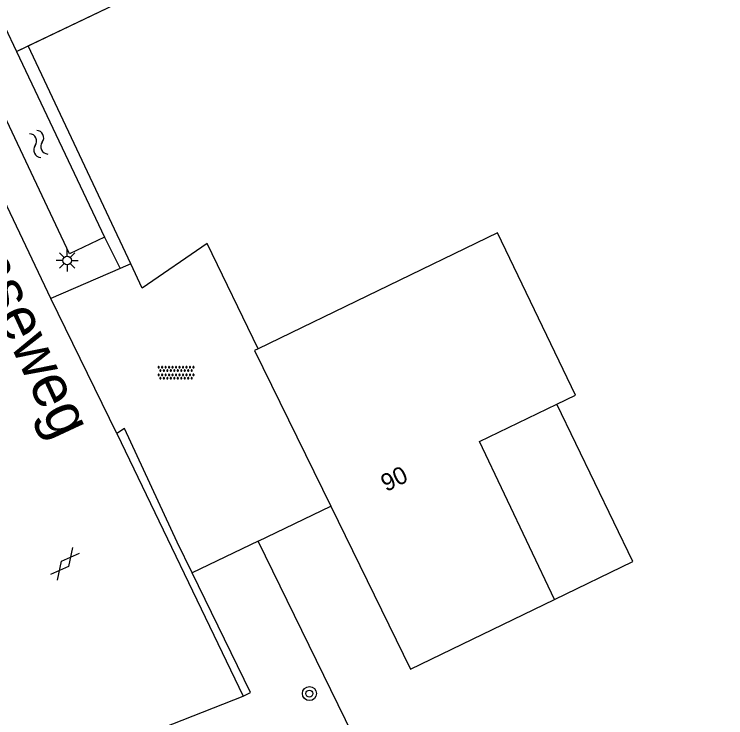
# Model space of a CAD drawing. Extents: x 125000 to 129004, y 397500 to 399008.
# Drawn here: x 125861.84 to 125902.72, y 397674.25 to 397714.66 of the extents above; entities that cross this region are included whole.
import ezdxf

# ---------------------------------------------------------------- set-up
doc = ezdxf.new("R2010")
doc.units = 0
for name, color, linetype in [('gg-afsc-hekwerk', 7, 'Continuous'), ('gg-anno-huisnummerreeks BGT', 7, 'Continuous'), ('gg-anno-openbare ruimte label', 7, 'Continuous'), ('gg-bbg-hoofdgebouw', 7, 'Continuous'), ('gg-bbg-luifel en loopbrug', 7, 'Continuous'), ('gg-knt-onverhard', 7, 'Continuous'), ('gg-knt-verharding', 7, 'Continuous'), ('gg-kntw-beschoeiing', 7, 'Continuous'), ('gg-kntw-bovenkant insteek waterloop', 7, 'Continuous'), ('gt-grn-groengrens', 7, 'Continuous'), ('gt-grn-vlakafsluiter', 7, 'Continuous'), ('gt-symb-boom', 7, 'Continuous'), ('gt-symb-gesloten verharding', 7, 'Continuous'), ('gt-symb-lichtmast', 7, 'Continuous'), ('gt-symb-overige verharding', 7, 'Continuous'), ('gt-symb-watersymbool', 7, 'Continuous'), ('gx-grn-maaiveld', 7, 'Continuous')]:
    doc.layers.add(name, color=color, linetype=linetype)

# ---------------------------------------------------------------- blocks, each defined once
blk = doc.blocks.new('gt0-LMAST')
at = {"layer": 'gt-symb-lichtmast'}
for p, q in [((-0.182, 0.173), (-0.447, 0.438)), ((-0.005, 0.246), (-0.005, 0.621)), ((0.172, 0.173), (0.437, 0.438)), ((-0.255, -0.004), (-0.63, -0.004)), ((-0.182, -0.181), (-0.447, -0.446)), ((-0.005, -0.254), (-0.005, -0.629)), ((0.437, -0.446), (0.172, -0.181)), ((0.245, -0.004), (0.62, -0.004))]:
    blk.add_line(p, q, dxfattribs=at)
blk.add_circle((-0.005, -0.004), 0.25, dxfattribs=at)
blk = doc.blocks.new('gt0-WA')
at = {"layer": 'gt-symb-watersymbool'}
for centre, start, end in [((-0.323, 0.022), 28.0725, 151.9275), ((0.427, 0.422), 208.0725, 331.9275), ((-0.323, -0.428), 28.0725, 151.9275), ((0.427, -0.028), 208.0725, 331.9275)]:
    blk.add_arc(centre, 0.425, start, end, dxfattribs=at)
blk = doc.blocks.new('gt0-BOOM')
at = {"layer": 'gt-symb-boom'}
for radius in [0.4, 0.2]:
    blk.add_circle((0, 0), radius, dxfattribs=at)
blk = doc.blocks.new('gt0-GESVH1')
at = {"layer": 'gt-symb-gesloten verharding'}
for p, q in [((-0.992, -0.261), (0.008, 0.239)), ((0.008, -0.261), (-0.992, 0.239)), ((0.008, 0.239), (1.008, -0.261)), ((1.008, 0.239), (0.008, -0.261))]:
    blk.add_line(p, q, dxfattribs=at)
blk = doc.blocks.new('gt0-OVH')
at = {"layer": 'gt-symb-overige verharding'}
for points in [[(-0.972, 0.298), (-0.967, 0.308), (-0.965, 0.319), (-0.966, 0.33), (-0.971, 0.34), (-0.978, 0.348), (-0.988, 0.353), (-0.999, 0.355), (-1.01, 0.354), (-1.02, 0.349), (-1.028, 0.342), (-1.033, 0.332), (-1.035, 0.321), (-1.034, 0.31), (-1.029, 0.3), (-1.022, 0.292), (-1.012, 0.287), (-1.001, 0.285), (-0.99, 0.286), (-0.98, 0.291)], [(-0.872, 0.106), (-0.867, 0.116), (-0.865, 0.126), (-0.866, 0.137), (-0.871, 0.147), (-0.878, 0.156), (-0.888, 0.161), (-0.899, 0.163), (-0.91, 0.162), (-0.92, 0.157), (-0.928, 0.15), (-0.933, 0.14), (-0.935, 0.129), (-0.934, 0.118), (-0.929, 0.108), (-0.922, 0.1), (-0.912, 0.095), (-0.901, 0.092), (-0.89, 0.094), (-0.88, 0.098)], [(-0.772, 0.298), (-0.767, 0.308), (-0.765, 0.319), (-0.766, 0.33), (-0.771, 0.34), (-0.778, 0.348), (-0.788, 0.353), (-0.799, 0.355), (-0.81, 0.354), (-0.82, 0.349), (-0.828, 0.342), (-0.833, 0.332), (-0.835, 0.321), (-0.834, 0.31), (-0.829, 0.3), (-0.822, 0.292), (-0.812, 0.287), (-0.801, 0.285), (-0.79, 0.286), (-0.78, 0.291)], [(-0.672, 0.106), (-0.667, 0.116), (-0.665, 0.126), (-0.666, 0.137), (-0.671, 0.147), (-0.678, 0.156), (-0.688, 0.161), (-0.699, 0.163), (-0.71, 0.162), (-0.72, 0.157), (-0.728, 0.15), (-0.733, 0.14), (-0.735, 0.129), (-0.734, 0.118), (-0.729, 0.108), (-0.722, 0.1), (-0.712, 0.095), (-0.701, 0.092), (-0.69, 0.094), (-0.68, 0.098)], [(-0.572, 0.298), (-0.567, 0.308), (-0.565, 0.319), (-0.566, 0.33), (-0.571, 0.34), (-0.578, 0.348), (-0.588, 0.353), (-0.599, 0.355), (-0.61, 0.354), (-0.62, 0.349), (-0.628, 0.342), (-0.633, 0.332), (-0.635, 0.321), (-0.634, 0.31), (-0.629, 0.3), (-0.622, 0.292), (-0.612, 0.287), (-0.601, 0.285), (-0.59, 0.286), (-0.58, 0.291)], [(-0.472, 0.106), (-0.467, 0.116), (-0.465, 0.126), (-0.466, 0.137), (-0.471, 0.147), (-0.478, 0.156), (-0.488, 0.161), (-0.499, 0.163), (-0.51, 0.162), (-0.52, 0.157), (-0.528, 0.15), (-0.533, 0.14), (-0.535, 0.129), (-0.534, 0.118), (-0.529, 0.108), (-0.522, 0.1), (-0.512, 0.095), (-0.501, 0.092), (-0.49, 0.094), (-0.48, 0.098)], [(-0.372, 0.298), (-0.367, 0.308), (-0.365, 0.319), (-0.366, 0.33), (-0.371, 0.34), (-0.378, 0.348), (-0.388, 0.353), (-0.399, 0.355), (-0.41, 0.354), (-0.42, 0.349), (-0.428, 0.342), (-0.433, 0.332), (-0.435, 0.321), (-0.434, 0.31), (-0.429, 0.3), (-0.422, 0.292), (-0.412, 0.287), (-0.401, 0.285), (-0.39, 0.286), (-0.38, 0.291)], [(-0.272, 0.106), (-0.267, 0.116), (-0.265, 0.126), (-0.266, 0.137), (-0.271, 0.147), (-0.278, 0.156), (-0.288, 0.161), (-0.299, 0.163), (-0.31, 0.162), (-0.32, 0.157), (-0.328, 0.15), (-0.333, 0.14), (-0.335, 0.129), (-0.334, 0.118), (-0.329, 0.108), (-0.322, 0.1), (-0.312, 0.095), (-0.301, 0.092), (-0.29, 0.094), (-0.28, 0.098)], [(-0.172, 0.298), (-0.167, 0.308), (-0.165, 0.319), (-0.166, 0.33), (-0.171, 0.34), (-0.178, 0.348), (-0.188, 0.353), (-0.199, 0.355), (-0.21, 0.354), (-0.22, 0.349), (-0.228, 0.342), (-0.233, 0.332), (-0.235, 0.321), (-0.234, 0.31), (-0.229, 0.3), (-0.222, 0.292), (-0.212, 0.287), (-0.201, 0.285), (-0.19, 0.286), (-0.18, 0.291)], [(-0.072, 0.106), (-0.067, 0.116), (-0.065, 0.126), (-0.066, 0.137), (-0.071, 0.147), (-0.078, 0.156), (-0.088, 0.161), (-0.099, 0.163), (-0.11, 0.162), (-0.12, 0.157), (-0.128, 0.15), (-0.133, 0.14), (-0.135, 0.129), (-0.134, 0.118), (-0.129, 0.108), (-0.122, 0.1), (-0.112, 0.095), (-0.101, 0.092), (-0.09, 0.094), (-0.08, 0.098)], [(0.028, 0.298), (0.033, 0.308), (0.035, 0.319), (0.034, 0.33), (0.029, 0.34), (0.022, 0.348), (0.012, 0.353), (0.001, 0.355), (-0.01, 0.354), (-0.02, 0.349), (-0.028, 0.342), (-0.033, 0.332), (-0.035, 0.321), (-0.034, 0.31), (-0.029, 0.3), (-0.022, 0.292), (-0.012, 0.287), (-0.001, 0.285), (0.01, 0.286), (0.02, 0.291)], [(0.128, 0.106), (0.133, 0.116), (0.135, 0.126), (0.134, 0.137), (0.129, 0.147), (0.122, 0.156), (0.112, 0.161), (0.101, 0.163), (0.09, 0.162), (0.08, 0.157), (0.072, 0.15), (0.067, 0.14), (0.065, 0.129), (0.066, 0.118), (0.071, 0.108), (0.078, 0.1), (0.088, 0.095), (0.099, 0.092), (0.11, 0.094), (0.12, 0.098)], [(0.228, 0.298), (0.233, 0.308), (0.235, 0.319), (0.234, 0.33), (0.229, 0.34), (0.222, 0.348), (0.212, 0.353), (0.201, 0.355), (0.19, 0.354), (0.18, 0.349), (0.172, 0.342), (0.167, 0.332), (0.165, 0.321), (0.166, 0.31), (0.171, 0.3), (0.178, 0.292), (0.188, 0.287), (0.199, 0.285), (0.21, 0.286), (0.22, 0.291)], [(0.328, 0.106), (0.333, 0.116), (0.335, 0.126), (0.334, 0.137), (0.329, 0.147), (0.322, 0.156), (0.312, 0.161), (0.301, 0.163), (0.29, 0.162), (0.28, 0.157), (0.272, 0.15), (0.267, 0.14), (0.265, 0.129), (0.266, 0.118), (0.271, 0.108), (0.278, 0.1), (0.288, 0.095), (0.299, 0.092), (0.31, 0.094), (0.32, 0.098)], [(0.428, 0.298), (0.433, 0.308), (0.435, 0.319), (0.434, 0.33), (0.429, 0.34), (0.422, 0.348), (0.412, 0.353), (0.401, 0.355), (0.39, 0.354), (0.38, 0.349), (0.372, 0.342), (0.367, 0.332), (0.365, 0.321), (0.366, 0.31), (0.371, 0.3), (0.378, 0.292), (0.388, 0.287), (0.399, 0.285), (0.41, 0.286), (0.42, 0.291)], [(0.528, 0.106), (0.533, 0.116), (0.535, 0.126), (0.534, 0.137), (0.529, 0.147), (0.522, 0.156), (0.512, 0.161), (0.501, 0.163), (0.49, 0.162), (0.48, 0.157), (0.472, 0.15), (0.467, 0.14), (0.465, 0.129), (0.466, 0.118), (0.471, 0.108), (0.478, 0.1), (0.488, 0.095), (0.499, 0.092), (0.51, 0.094), (0.52, 0.098)], [(0.628, 0.298), (0.633, 0.308), (0.635, 0.319), (0.634, 0.33), (0.629, 0.34), (0.622, 0.348), (0.612, 0.353), (0.601, 0.355), (0.59, 0.354), (0.58, 0.349), (0.572, 0.342), (0.567, 0.332), (0.565, 0.321), (0.566, 0.31), (0.571, 0.3), (0.578, 0.292), (0.588, 0.287), (0.599, 0.285), (0.61, 0.286), (0.62, 0.291)], [(0.728, 0.106), (0.733, 0.116), (0.735, 0.126), (0.734, 0.137), (0.729, 0.147), (0.722, 0.156), (0.712, 0.161), (0.701, 0.163), (0.69, 0.162), (0.68, 0.157), (0.672, 0.15), (0.667, 0.14), (0.665, 0.129), (0.666, 0.118), (0.671, 0.108), (0.678, 0.1), (0.688, 0.095), (0.699, 0.092), (0.71, 0.094), (0.72, 0.098)], [(0.828, 0.298), (0.833, 0.308), (0.835, 0.319), (0.834, 0.33), (0.829, 0.34), (0.822, 0.348), (0.812, 0.353), (0.801, 0.355), (0.79, 0.354), (0.78, 0.349), (0.772, 0.342), (0.767, 0.332), (0.765, 0.321), (0.766, 0.31), (0.771, 0.3), (0.778, 0.292), (0.788, 0.287), (0.799, 0.285), (0.81, 0.286), (0.82, 0.291)], [(0.928, 0.106), (0.933, 0.116), (0.935, 0.126), (0.934, 0.137), (0.929, 0.147), (0.922, 0.156), (0.912, 0.161), (0.901, 0.163), (0.89, 0.162), (0.88, 0.157), (0.872, 0.15), (0.867, 0.14), (0.865, 0.129), (0.866, 0.118), (0.871, 0.108), (0.878, 0.1), (0.888, 0.095), (0.899, 0.092), (0.91, 0.094), (0.92, 0.098)], [(1.028, 0.298), (1.033, 0.308), (1.035, 0.319), (1.034, 0.33), (1.029, 0.34), (1.022, 0.348), (1.012, 0.353), (1.001, 0.355), (0.99, 0.354), (0.98, 0.349), (0.972, 0.342), (0.967, 0.332), (0.965, 0.321), (0.966, 0.31), (0.971, 0.3), (0.978, 0.292), (0.988, 0.287), (0.999, 0.285), (1.01, 0.286), (1.02, 0.291)], [(-0.972, -0.142), (-0.967, -0.132), (-0.965, -0.121), (-0.966, -0.11), (-0.971, -0.1), (-0.978, -0.092), (-0.988, -0.087), (-0.999, -0.085), (-1.01, -0.086), (-1.02, -0.091), (-1.028, -0.098), (-1.033, -0.108), (-1.035, -0.119), (-1.034, -0.13), (-1.029, -0.14), (-1.022, -0.148), (-1.012, -0.153), (-1.001, -0.155), (-0.99, -0.154), (-0.98, -0.149)], [(-0.872, -0.334), (-0.867, -0.324), (-0.865, -0.314), (-0.866, -0.303), (-0.871, -0.293), (-0.878, -0.284), (-0.888, -0.279), (-0.899, -0.277), (-0.91, -0.278), (-0.92, -0.283), (-0.928, -0.29), (-0.933, -0.3), (-0.935, -0.311), (-0.934, -0.322), (-0.929, -0.332), (-0.922, -0.34), (-0.912, -0.345), (-0.901, -0.348), (-0.89, -0.346), (-0.88, -0.342)], [(-0.772, -0.142), (-0.767, -0.132), (-0.765, -0.121), (-0.766, -0.11), (-0.771, -0.1), (-0.778, -0.092), (-0.788, -0.087), (-0.799, -0.085), (-0.81, -0.086), (-0.82, -0.091), (-0.828, -0.098), (-0.833, -0.108), (-0.835, -0.119), (-0.834, -0.13), (-0.829, -0.14), (-0.822, -0.148), (-0.812, -0.153), (-0.801, -0.155), (-0.79, -0.154), (-0.78, -0.149)], [(-0.672, -0.334), (-0.667, -0.324), (-0.665, -0.314), (-0.666, -0.303), (-0.671, -0.293), (-0.678, -0.284), (-0.688, -0.279), (-0.699, -0.277), (-0.71, -0.278), (-0.72, -0.283), (-0.728, -0.29), (-0.733, -0.3), (-0.735, -0.311), (-0.734, -0.322), (-0.729, -0.332), (-0.722, -0.34), (-0.712, -0.345), (-0.701, -0.348), (-0.69, -0.346), (-0.68, -0.342)], [(-0.572, -0.142), (-0.567, -0.132), (-0.565, -0.121), (-0.566, -0.11), (-0.571, -0.1), (-0.578, -0.092), (-0.588, -0.087), (-0.599, -0.085), (-0.61, -0.086), (-0.62, -0.091), (-0.628, -0.098), (-0.633, -0.108), (-0.635, -0.119), (-0.634, -0.13), (-0.629, -0.14), (-0.622, -0.148), (-0.612, -0.153), (-0.601, -0.155), (-0.59, -0.154), (-0.58, -0.149)], [(-0.472, -0.334), (-0.467, -0.324), (-0.465, -0.314), (-0.466, -0.303), (-0.471, -0.293), (-0.478, -0.284), (-0.488, -0.279), (-0.499, -0.277), (-0.51, -0.278), (-0.52, -0.283), (-0.528, -0.29), (-0.533, -0.3), (-0.535, -0.311), (-0.534, -0.322), (-0.529, -0.332), (-0.522, -0.34), (-0.512, -0.345), (-0.501, -0.348), (-0.49, -0.346), (-0.48, -0.342)], [(-0.372, -0.142), (-0.367, -0.132), (-0.365, -0.121), (-0.366, -0.11), (-0.371, -0.1), (-0.378, -0.092), (-0.388, -0.087), (-0.399, -0.085), (-0.41, -0.086), (-0.42, -0.091), (-0.428, -0.098), (-0.433, -0.108), (-0.435, -0.119), (-0.434, -0.13), (-0.429, -0.14), (-0.422, -0.148), (-0.412, -0.153), (-0.401, -0.155), (-0.39, -0.154), (-0.38, -0.149)], [(-0.272, -0.334), (-0.267, -0.324), (-0.265, -0.314), (-0.266, -0.303), (-0.271, -0.293), (-0.278, -0.284), (-0.288, -0.279), (-0.299, -0.277), (-0.31, -0.278), (-0.32, -0.283), (-0.328, -0.29), (-0.333, -0.3), (-0.335, -0.311), (-0.334, -0.322), (-0.329, -0.332), (-0.322, -0.34), (-0.312, -0.345), (-0.301, -0.348), (-0.29, -0.346), (-0.28, -0.342)], [(-0.172, -0.142), (-0.167, -0.132), (-0.165, -0.121), (-0.166, -0.11), (-0.171, -0.1), (-0.178, -0.092), (-0.188, -0.087), (-0.199, -0.085), (-0.21, -0.086), (-0.22, -0.091), (-0.228, -0.098), (-0.233, -0.108), (-0.235, -0.119), (-0.234, -0.13), (-0.229, -0.14), (-0.222, -0.148), (-0.212, -0.153), (-0.201, -0.155), (-0.19, -0.154), (-0.18, -0.149)], [(-0.072, -0.334), (-0.067, -0.324), (-0.065, -0.314), (-0.066, -0.303), (-0.071, -0.293), (-0.078, -0.284), (-0.088, -0.279), (-0.099, -0.277), (-0.11, -0.278), (-0.12, -0.283), (-0.128, -0.29), (-0.133, -0.3), (-0.135, -0.311), (-0.134, -0.322), (-0.129, -0.332), (-0.122, -0.34), (-0.112, -0.345), (-0.101, -0.348), (-0.09, -0.346), (-0.08, -0.342)], [(0.028, -0.142), (0.033, -0.132), (0.035, -0.121), (0.034, -0.11), (0.029, -0.1), (0.022, -0.092), (0.012, -0.087), (0.001, -0.085), (-0.01, -0.086), (-0.02, -0.091), (-0.028, -0.098), (-0.033, -0.108), (-0.035, -0.119), (-0.034, -0.13), (-0.029, -0.14), (-0.022, -0.148), (-0.012, -0.153), (-0.001, -0.155), (0.01, -0.154), (0.02, -0.149)], [(0.128, -0.334), (0.133, -0.324), (0.135, -0.314), (0.134, -0.303), (0.129, -0.293), (0.122, -0.284), (0.112, -0.279), (0.101, -0.277), (0.09, -0.278), (0.08, -0.283), (0.072, -0.29), (0.067, -0.3), (0.065, -0.311), (0.066, -0.322), (0.071, -0.332), (0.078, -0.34), (0.088, -0.345), (0.099, -0.348), (0.11, -0.346), (0.12, -0.342)], [(0.228, -0.142), (0.233, -0.132), (0.235, -0.121), (0.234, -0.11), (0.229, -0.1), (0.222, -0.092), (0.212, -0.087), (0.201, -0.085), (0.19, -0.086), (0.18, -0.091), (0.172, -0.098), (0.167, -0.108), (0.165, -0.119), (0.166, -0.13), (0.171, -0.14), (0.178, -0.148), (0.188, -0.153), (0.199, -0.155), (0.21, -0.154), (0.22, -0.149)], [(0.328, -0.334), (0.333, -0.324), (0.335, -0.314), (0.334, -0.303), (0.329, -0.293), (0.322, -0.284), (0.312, -0.279), (0.301, -0.277), (0.29, -0.278), (0.28, -0.283), (0.272, -0.29), (0.267, -0.3), (0.265, -0.311), (0.266, -0.322), (0.271, -0.332), (0.278, -0.34), (0.288, -0.345), (0.299, -0.348), (0.31, -0.346), (0.32, -0.342)], [(0.428, -0.142), (0.433, -0.132), (0.435, -0.121), (0.434, -0.11), (0.429, -0.1), (0.422, -0.092), (0.412, -0.087), (0.401, -0.085), (0.39, -0.086), (0.38, -0.091), (0.372, -0.098), (0.367, -0.108), (0.365, -0.119), (0.366, -0.13), (0.371, -0.14), (0.378, -0.148), (0.388, -0.153), (0.399, -0.155), (0.41, -0.154), (0.42, -0.149)], [(0.528, -0.334), (0.533, -0.324), (0.535, -0.314), (0.534, -0.303), (0.529, -0.293), (0.522, -0.284), (0.512, -0.279), (0.501, -0.277), (0.49, -0.278), (0.48, -0.283), (0.472, -0.29), (0.467, -0.3), (0.465, -0.311), (0.466, -0.322), (0.471, -0.332), (0.478, -0.34), (0.488, -0.345), (0.499, -0.348), (0.51, -0.346), (0.52, -0.342)], [(0.628, -0.142), (0.633, -0.132), (0.635, -0.121), (0.634, -0.11), (0.629, -0.1), (0.622, -0.092), (0.612, -0.087), (0.601, -0.085), (0.59, -0.086), (0.58, -0.091), (0.572, -0.098), (0.567, -0.108), (0.565, -0.119), (0.566, -0.13), (0.571, -0.14), (0.578, -0.148), (0.588, -0.153), (0.599, -0.155), (0.61, -0.154), (0.62, -0.149)], [(0.728, -0.334), (0.733, -0.324), (0.735, -0.314), (0.734, -0.303), (0.729, -0.293), (0.722, -0.284), (0.712, -0.279), (0.701, -0.277), (0.69, -0.278), (0.68, -0.283), (0.672, -0.29), (0.667, -0.3), (0.665, -0.311), (0.666, -0.322), (0.671, -0.332), (0.678, -0.34), (0.688, -0.345), (0.699, -0.348), (0.71, -0.346), (0.72, -0.342)], [(0.828, -0.142), (0.833, -0.132), (0.835, -0.121), (0.834, -0.11), (0.829, -0.1), (0.822, -0.092), (0.812, -0.087), (0.801, -0.085), (0.79, -0.086), (0.78, -0.091), (0.772, -0.098), (0.767, -0.108), (0.765, -0.119), (0.766, -0.13), (0.771, -0.14), (0.778, -0.148), (0.788, -0.153), (0.799, -0.155), (0.81, -0.154), (0.82, -0.149)], [(0.928, -0.334), (0.933, -0.324), (0.935, -0.314), (0.934, -0.303), (0.929, -0.293), (0.922, -0.284), (0.912, -0.279), (0.901, -0.277), (0.89, -0.278), (0.88, -0.283), (0.872, -0.29), (0.867, -0.3), (0.865, -0.311), (0.866, -0.322), (0.871, -0.332), (0.878, -0.34), (0.888, -0.345), (0.899, -0.348), (0.91, -0.346), (0.92, -0.342)], [(1.028, -0.142), (1.033, -0.132), (1.035, -0.121), (1.034, -0.11), (1.029, -0.1), (1.022, -0.092), (1.012, -0.087), (1.001, -0.085), (0.99, -0.086), (0.98, -0.091), (0.972, -0.098), (0.967, -0.108), (0.965, -0.119), (0.966, -0.13), (0.971, -0.14), (0.978, -0.148), (0.988, -0.153), (0.999, -0.155), (1.01, -0.154), (1.02, -0.149)]]:
    blk.add_lwpolyline(points, close=True, dxfattribs=at)

msp = doc.modelspace()

# ---------------------------------------------------------------- linework, layer by layer
at = {"layer": 'gg-afsc-hekwerk'}
for p, q in [((125868.53, 397700.33), (125862.647, 397712.841)), ((125868.53, 397700.33), (125862.647, 397712.841)), ((125875.847, 397684.407), (125880.025, 397686.399)), ((125875.847, 397684.407), (125880.025, 397686.399)), ((125885.935, 397663.814), (125875.847, 397684.407)), ((125885.935, 397663.814), (125875.847, 397684.407))]:
    msp.add_line(p, q, dxfattribs=at)
msp.add_lwpolyline([(125875.853, 397695.445), (125872.926, 397701.49), (125869.193, 397698.921), (125868.53, 397700.33)], dxfattribs=at)
msp.add_lwpolyline([(125875.853, 397695.445), (125872.926, 397701.49), (125869.193, 397698.921), (125868.53, 397700.33)], dxfattribs=at)
at = {"layer": 'gg-bbg-hoofdgebouw'}
for p, q in [((125880.025, 397686.399), (125884.61, 397677.05)), ((125884.61, 397677.05), (125892.891, 397681.049))]:
    msp.add_line(p, q, dxfattribs=at)
for points in [[(125893.025, 397692.269), (125894.083, 397692.777), (125889.607, 397702.117), (125875.853, 397695.445)], [(125875.853, 397695.445), (125875.64, 397695.34), (125880.025, 397686.399)], [(125892.891, 397681.049), (125888.57, 397690.128), (125893.025, 397692.269)]]:
    msp.add_lwpolyline(points, dxfattribs=at)
at = {"layer": 'gg-bbg-luifel en loopbrug'}
msp.add_lwpolyline([(125892.891, 397681.049), (125897.393, 397683.223), (125893.025, 397692.269)], dxfattribs=at)
at = {"layer": 'gg-knt-onverhard'}
for p, q in [((125868.53, 397700.33), (125867.931, 397700.069)), ((125867.931, 397700.069), (125863.939, 397698.333)), ((125875.847, 397684.407), (125872.071, 397682.577))]:
    msp.add_line(p, q, dxfattribs=at)
at = {"layer": 'gg-knt-verharding'}
for q in [(125863.939, 397698.333), (125874.99, 397675.5)]:
    msp.add_line((125867.732, 397690.589), q, dxfattribs=at)
for points in [[(125863.939, 397698.333), (125863.762, 397698.695), (125858.18, 397710.44)], [(125872.071, 397682.577), (125871.209, 397684.345), (125868.181, 397690.863), (125867.732, 397690.589)], [(125874.99, 397675.5), (125875.417, 397675.71), (125872.071, 397682.577)], [(125856.023, 397671.925), (125867.24, 397672.982), (125869.789, 397673.44), (125874.99, 397675.5)]]:
    msp.add_lwpolyline(points, dxfattribs=at)
at = {"layer": 'gg-kntw-beschoeiing'}
msp.add_line((125861.974, 397712.517), (125936.33, 397748.277), dxfattribs=at)
at = {"layer": 'gg-kntw-bovenkant insteek waterloop'}
for p, q in [((125861.303, 397713.933), (125861.974, 397712.517)), ((125861.974, 397712.517), (125867.025, 397701.862))]:
    msp.add_line(p, q, dxfattribs=at)
msp.add_lwpolyline([(125867.025, 397701.862), (125865.012, 397700.907), (125860.124, 397711.22)], dxfattribs=at)
at = {"layer": 'gt-grn-groengrens'}
msp.add_line((125867.025, 397701.862), (125867.931, 397700.069), dxfattribs=at)
at = {"layer": 'gt-grn-vlakafsluiter'}
msp.add_line((125861.974, 397712.517), (125862.647, 397712.841), dxfattribs=at)
at = {"layer": 'gx-grn-maaiveld'}
msp.add_line((125862.647, 397712.841), (125936.33, 397748.277), dxfattribs=at)

# ---------------------------------------------------------------- block references
at = {"layer": 'gt-symb-boom'}
msp.add_blockref('gt0-BOOM', (125878.799, 397675.643), dxfattribs=at)
at = {"layer": 'gt-symb-gesloten verharding', "rotation": -129.27731148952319}
msp.add_blockref('gt0-GESVH1', (125864.768, 397683.092), dxfattribs=at)
at = {"layer": 'gt-symb-lichtmast'}
msp.add_blockref('gt0-LMAST', (125864.884, 397700.523), dxfattribs=at)
at = {"layer": 'gt-symb-overige verharding'}
msp.add_blockref('gt0-OVH', (125871.136, 397694.071), dxfattribs=at)
at = {"layer": 'gt-symb-watersymbool', "rotation": -64.71651982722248}
msp.add_blockref('gt0-WA', (125863.224, 397707.265), dxfattribs=at)

# ---------------------------------------------------------------- texts
at = {"layer": 'gg-anno-huisnummerreeks BGT'}
msp.add_text('90', height=1, rotation=26.1, dxfattribs=at).set_placement((125883.215, 397687.213))
at = {"layer": 'gg-anno-openbare ruimte label'}
msp.add_text('Hultenseweg', height=2.5, rotation=295, dxfattribs=at).set_placement((125856.021, 397707.634))

doc.saveas('drawing.dxf')
